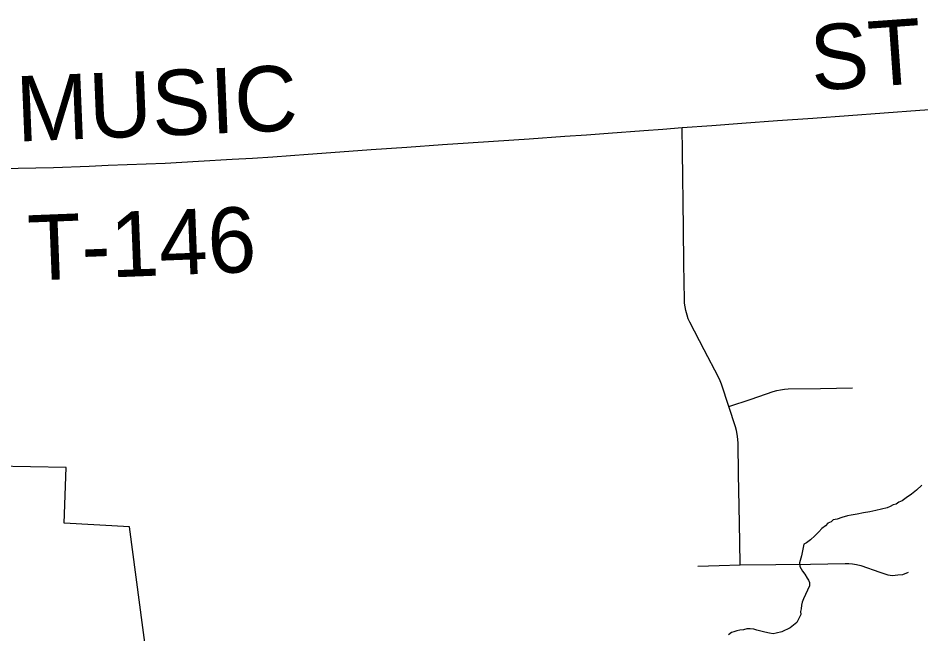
# Model space of a CAD drawing. Extents: x -11.4 to 84.1, y 11.1 to 59.
# Drawn here: x 28.606 to 29.392, y 42.399 to 42.935 of the extents above; entities that cross this region are included whole.
import ezdxf

# ---------------------------------------------------------------- set-up
doc = ezdxf.new("R2010")
doc.units = 0
for name, color, linetype in [('GM_X_Corporation', 7, 'Continuous'), ('GM_X_Minor_River', 7, 'Continuous'), ('GM_X_Township_Road', 7, 'Continuous'), ('GM_X_Township_Road_Text', 7, 'Continuous')]:
    doc.layers.add(name, color=color, linetype=linetype)

msp = doc.modelspace()

# ---------------------------------------------------------------- linework, layer by layer
at = {"layer": 'GM_X_Corporation'}
msp.add_lwpolyline([(28.5493, 42.33376), (28.72061, 42.36089), (28.70332, 42.49239), (28.64659, 42.49537), (28.64812, 42.54387), (28.55487, 42.54565)], dxfattribs=at)
at = {"layer": 'GM_X_Minor_River'}
for points in [[(29.39224, 42.52847), (29.38775, 42.52421), (29.38325, 42.52071), (29.37875, 42.51759), (29.37538, 42.51488), (29.37236, 42.51369), (29.37011, 42.51213), (29.36746, 42.51133), (29.36482, 42.51014), (29.36218, 42.50896), (29.35235, 42.50652), (29.34705, 42.50529), (29.34175, 42.50444), (29.33608, 42.50321), (29.33077, 42.50236), (29.32774, 42.50193), (29.32283, 42.50033), (29.31867, 42.49912), (29.31527, 42.4983), (29.3134, 42.49675), (29.31075, 42.49557), (29.30852, 42.49325), (29.30552, 42.49092), (29.30291, 42.48783), (29.29917, 42.48435), (29.29543, 42.48087)], [(29.29543, 42.48087), (29.29205, 42.47853), (29.28979, 42.47735), (29.28769, 42.46705), (29.28589, 42.46094), (29.28632, 42.4579), (29.2875, 42.45564), (29.28867, 42.45376), (29.29061, 42.45113), (29.29257, 42.44774), (29.29374, 42.44585), (29.29453, 42.44397), (29.29458, 42.44093), (29.28945, 42.42982), (29.28836, 42.42676), (29.28765, 42.42408), (29.28732, 42.42103), (29.28698, 42.41875), (29.28703, 42.41609), (29.28372, 42.40919), (29.27772, 42.40453), (29.27057, 42.40099), (29.26565, 42.39977), (29.263, 42.39934), (29.25996, 42.39967), (29.25576, 42.40074), (29.25233, 42.40145), (29.2489, 42.40253), (29.24622, 42.40325), (29.24318, 42.40358), (29.24014, 42.40353), (29.23712, 42.40272), (29.23408, 42.40229), (29.23143, 42.40187), (29.22879, 42.40106), (29.2269, 42.40027), (29.22428, 42.39832)]]:
    msp.add_lwpolyline(points, dxfattribs=at)
at = {"layer": 'GM_X_Township_Road'}
for points in [[(29.18392, 42.83966), (29.20982, 42.84158), (29.23572, 42.84351), (29.2667, 42.84575), (29.29769, 42.848), (29.32868, 42.85024), (29.35967, 42.85249), (29.39065, 42.85473), (29.42164, 42.85698)], [(28.57562, 42.80358), (28.60645, 42.80428), (28.63729, 42.80498), (28.66833, 42.80621), (28.68483, 42.80686), (28.70133, 42.80752), (28.71774, 42.8081), (28.73415, 42.80868), (28.7634, 42.81042), (28.79265, 42.81215), (28.81021, 42.81319), (28.82779, 42.81423), (28.85877, 42.81653), (28.88616, 42.81857), (28.91355, 42.82061), (28.94454, 42.82273), (28.97554, 42.82484), (28.99772, 42.82635), (29.01991, 42.82787), (29.0509, 42.83003), (29.0819, 42.83218), (29.10072, 42.83349), (29.11955, 42.8348), (29.15053, 42.83714), (29.16723, 42.8384), (29.18392, 42.83966)], [(29.23426, 42.45916), (29.23411, 42.47915), (29.23353, 42.51021), (29.23303, 42.53776), (29.23253, 42.56531), (29.23239, 42.56795), (29.23206, 42.57123), (29.23112, 42.5761), (29.23017, 42.57928), (29.22443, 42.59694), (29.21814, 42.61636), (29.21695, 42.61944), (29.21553, 42.62242), (29.20306, 42.64634), (29.19059, 42.67027), (29.18926, 42.6733), (29.18817, 42.67641), (29.18709, 42.6804), (29.18647, 42.68366), (29.18609, 42.68694), (29.18595, 42.68989), (29.1857, 42.70549), (29.18545, 42.72109), (29.18504, 42.75216), (29.18476, 42.77458), (29.18447, 42.797), (29.18419, 42.81833), (29.18392, 42.83966)], [(29.22443, 42.59694), (29.24381, 42.60344), (29.26317, 42.60994), (29.26635, 42.61086), (29.26957, 42.61155), (29.27284, 42.61203), (29.27615, 42.61227), (29.30413, 42.61276), (29.33211, 42.61324)], [(29.19768, 42.45817), (29.21596, 42.45866), (29.23426, 42.45916), (29.26532, 42.45957), (29.29544, 42.45997), (29.32555, 42.46036), (29.32887, 42.4603), (29.33213, 42.46001), (29.3354, 42.4595), (29.33943, 42.45854), (29.35576, 42.45284), (29.36269, 42.45061), (29.36687, 42.45002), (29.37157, 42.45044), (29.37593, 42.45095), (29.38063, 42.45275)]]:
    msp.add_lwpolyline(points, dxfattribs=at)

# ---------------------------------------------------------------- texts
at = {"layer": 'GM_X_Township_Road_Text'}
for s, rotation, p in [('ST', 4.03996, (29.29733, 42.87158)), ('MUSIC', 2.34173, (28.60571, 42.82744)), ('T-146', 2.25063, (28.61601, 42.7065))]:
    msp.add_text(s, height=0.056818, rotation=rotation, dxfattribs=at).set_placement(p)

doc.saveas('drawing.dxf')
